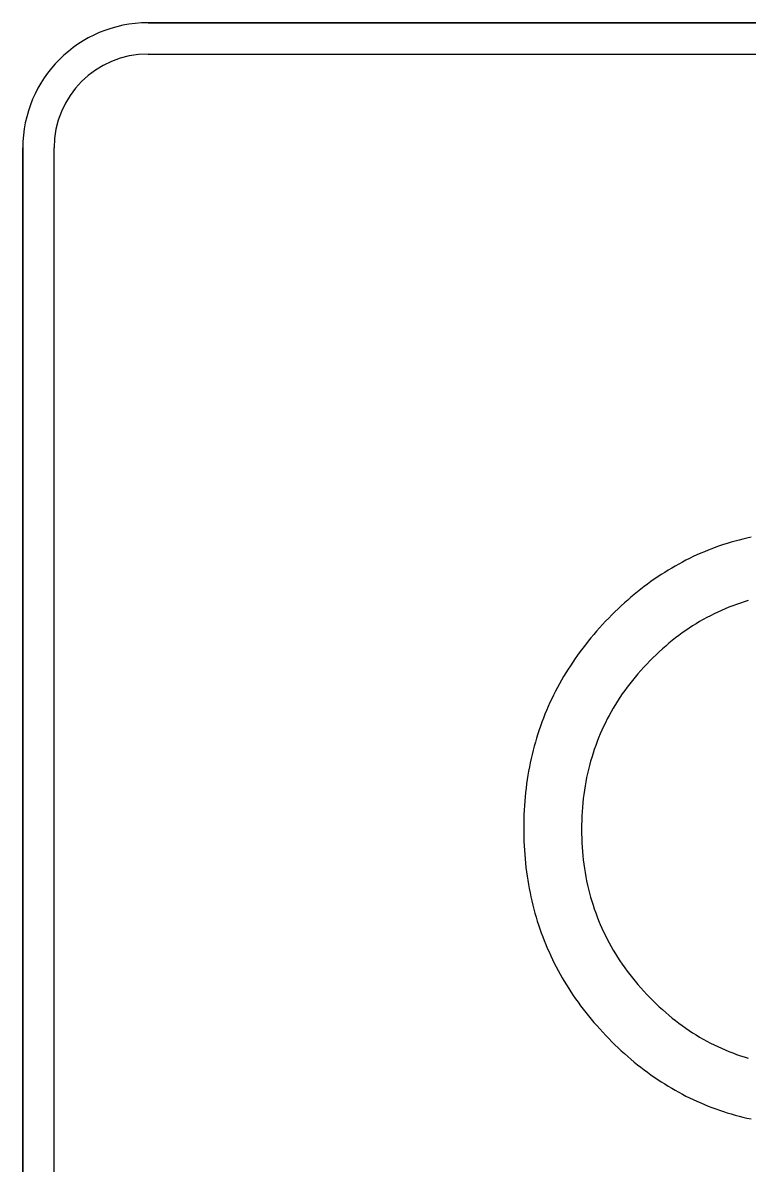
# Model space of a CAD drawing. Extents: x 99958 to 100176, y 99935 to 100011.
# Drawn here: x 100085.3149 to 100085.4125, y 99973.4563 to 99973.61 of the extents above; entities that cross this region are included whole.
import ezdxf

# ---------------------------------------------------------------- set-up
doc = ezdxf.new("R2010")
doc.units = 0
doc.layers.add('TR_SN_ConstructionSigns', color=7, linetype='Continuous')

msp = doc.modelspace()

# ---------------------------------------------------------------- linework, layer by layer
at = {"layer": 'TR_SN_ConstructionSigns'}
for p, q in [((100085.63549, 99973.61001), (100085.33174, 99973.61001)), ((100085.63549, 99973.61001), (100085.33174, 99973.61001)), ((100085.33174, 99973.61001), (100085.63549, 99973.61001)), ((100085.33174, 99973.60579), (100085.63549, 99973.60579)), ((100085.31487, 99973.59314), (100085.31487, 99973.35689)), ((100085.31487, 99973.59314), (100085.31487, 99973.35689)), ((100085.31487, 99973.35689), (100085.31487, 99973.59314)), ((100085.31909, 99973.35689), (100085.31909, 99973.59314)), ((100085.41192, 99973.54043), (100085.41139, 99973.54029)), ((100085.41246, 99973.54055), (100085.41192, 99973.54043)), ((100085.413, 99973.54068), (100085.41246, 99973.54055)), ((100085.40723, 99973.53892), (100085.40672, 99973.53871)), ((100085.40774, 99973.53912), (100085.40723, 99973.53892)), ((100085.40825, 99973.53931), (100085.40774, 99973.53912)), ((100085.40876, 99973.53949), (100085.40825, 99973.53931)), ((100085.40928, 99973.53967), (100085.40876, 99973.53949)), ((100085.4098, 99973.53983), (100085.40928, 99973.53967)), ((100085.41033, 99973.53999), (100085.4098, 99973.53983)), ((100085.41086, 99973.54015), (100085.41033, 99973.53999)), ((100085.41139, 99973.54029), (100085.41086, 99973.54015)), ((100085.40375, 99973.53731), (100085.40327, 99973.53705)), ((100085.40424, 99973.53756), (100085.40375, 99973.53731)), ((100085.40473, 99973.53781), (100085.40424, 99973.53756)), ((100085.40522, 99973.53805), (100085.40473, 99973.53781)), ((100085.40572, 99973.53828), (100085.40522, 99973.53805)), ((100085.40622, 99973.5385), (100085.40572, 99973.53828)), ((100085.40672, 99973.53871), (100085.40622, 99973.5385)), ((100085.40137, 99973.53593), (100085.4009, 99973.53563)), ((100085.40184, 99973.53622), (100085.40137, 99973.53593)), ((100085.40231, 99973.53651), (100085.40184, 99973.53622)), ((100085.40279, 99973.53678), (100085.40231, 99973.53651)), ((100085.40327, 99973.53705), (100085.40279, 99973.53678)), ((100085.39906, 99973.53435), (100085.3986, 99973.53401)), ((100085.39951, 99973.53468), (100085.39906, 99973.53435)), ((100085.39997, 99973.53501), (100085.39951, 99973.53468)), ((100085.40043, 99973.53532), (100085.39997, 99973.53501)), ((100085.4009, 99973.53563), (100085.40043, 99973.53532)), ((100085.39726, 99973.53295), (100085.39682, 99973.53258)), ((100085.39771, 99973.53331), (100085.39726, 99973.53295)), ((100085.39815, 99973.53367), (100085.39771, 99973.53331)), ((100085.3986, 99973.53401), (100085.39815, 99973.53367)), ((100085.39552, 99973.53143), (100085.39509, 99973.53102)), ((100085.39595, 99973.53182), (100085.39552, 99973.53143)), ((100085.39639, 99973.5322), (100085.39595, 99973.53182)), ((100085.39682, 99973.53258), (100085.39639, 99973.5322)), ((100085.41002, 99973.53123), (100085.40951, 99973.53102)), ((100085.41053, 99973.53142), (100085.41002, 99973.53123)), ((100085.41105, 99973.53161), (100085.41053, 99973.53142)), ((100085.41157, 99973.53179), (100085.41105, 99973.53161)), ((100085.41209, 99973.53196), (100085.41157, 99973.53179)), ((100085.41262, 99973.53212), (100085.41209, 99973.53196)), ((100085.39383, 99973.52977), (100085.39341, 99973.52934)), ((100085.39425, 99973.5302), (100085.39383, 99973.52977)), ((100085.39467, 99973.53062), (100085.39425, 99973.5302)), ((100085.39509, 99973.53102), (100085.39467, 99973.53062)), ((100085.40655, 99973.52957), (100085.40607, 99973.52929)), ((100085.40704, 99973.52983), (100085.40655, 99973.52957)), ((100085.40752, 99973.53009), (100085.40704, 99973.52983)), ((100085.40802, 99973.53034), (100085.40752, 99973.53009)), ((100085.40851, 99973.53057), (100085.40802, 99973.53034)), ((100085.40901, 99973.5308), (100085.40851, 99973.53057)), ((100085.40951, 99973.53102), (100085.40901, 99973.5308)), ((100085.39219, 99973.528), (100085.39181, 99973.52755)), ((100085.39259, 99973.52845), (100085.39219, 99973.528)), ((100085.393, 99973.5289), (100085.39259, 99973.52845)), ((100085.39341, 99973.52934), (100085.393, 99973.5289)), ((100085.4042, 99973.52809), (100085.40374, 99973.52777)), ((100085.40466, 99973.52841), (100085.4042, 99973.52809)), ((100085.40513, 99973.52871), (100085.40466, 99973.52841)), ((100085.4056, 99973.52901), (100085.40513, 99973.52871)), ((100085.40607, 99973.52929), (100085.4056, 99973.52901)), ((100085.39105, 99973.52664), (100085.39068, 99973.52618)), ((100085.39142, 99973.5271), (100085.39105, 99973.52664)), ((100085.39181, 99973.52755), (100085.39142, 99973.5271)), ((100085.40238, 99973.52674), (100085.40194, 99973.52638)), ((100085.40283, 99973.52709), (100085.40238, 99973.52674)), ((100085.40328, 99973.52744), (100085.40283, 99973.52709)), ((100085.40374, 99973.52777), (100085.40328, 99973.52744)), ((100085.38998, 99973.52525), (100085.38964, 99973.52478)), ((100085.39033, 99973.52572), (100085.38998, 99973.52525)), ((100085.39068, 99973.52618), (100085.39033, 99973.52572)), ((100085.40063, 99973.52523), (100085.4002, 99973.52483)), ((100085.40106, 99973.52562), (100085.40063, 99973.52523)), ((100085.4015, 99973.526), (100085.40106, 99973.52562)), ((100085.40194, 99973.52638), (100085.4015, 99973.526)), ((100085.38897, 99973.52383), (100085.38866, 99973.52335)), ((100085.3893, 99973.52431), (100085.38897, 99973.52383)), ((100085.38964, 99973.52478), (100085.3893, 99973.52431)), ((100085.39895, 99973.52357), (100085.39854, 99973.52314)), ((100085.39936, 99973.524), (100085.39895, 99973.52357)), ((100085.39978, 99973.52442), (100085.39936, 99973.524)), ((100085.4002, 99973.52483), (100085.39978, 99973.52442)), ((100085.38775, 99973.52189), (100085.38746, 99973.5214)), ((100085.38804, 99973.52238), (100085.38775, 99973.52189)), ((100085.38835, 99973.52287), (100085.38804, 99973.52238)), ((100085.38866, 99973.52335), (100085.38835, 99973.52287)), ((100085.39776, 99973.52226), (100085.39739, 99973.52182)), ((100085.39815, 99973.5227), (100085.39776, 99973.52226)), ((100085.39854, 99973.52314), (100085.39815, 99973.5227)), ((100085.38691, 99973.5204), (100085.38665, 99973.5199)), ((100085.38718, 99973.5209), (100085.38691, 99973.5204)), ((100085.38746, 99973.5214), (100085.38718, 99973.5209)), ((100085.39632, 99973.52046), (100085.39598, 99973.52)), ((100085.39667, 99973.52092), (100085.39632, 99973.52046)), ((100085.39702, 99973.52137), (100085.39667, 99973.52092)), ((100085.39739, 99973.52182), (100085.39702, 99973.52137)), ((100085.38614, 99973.51888), (100085.3859, 99973.51837)), ((100085.38639, 99973.51939), (100085.38614, 99973.51888)), ((100085.38665, 99973.5199), (100085.38639, 99973.51939)), ((100085.39534, 99973.51907), (100085.39503, 99973.51859)), ((100085.39566, 99973.51954), (100085.39534, 99973.51907)), ((100085.39598, 99973.52), (100085.39566, 99973.51954)), ((100085.38545, 99973.51733), (100085.38523, 99973.51681)), ((100085.38567, 99973.51785), (100085.38545, 99973.51733)), ((100085.3859, 99973.51837), (100085.38567, 99973.51785)), ((100085.39444, 99973.51764), (100085.39416, 99973.51715)), ((100085.39473, 99973.51812), (100085.39444, 99973.51764)), ((100085.39503, 99973.51859), (100085.39473, 99973.51812)), ((100085.38482, 99973.51575), (100085.38463, 99973.51522)), ((100085.38502, 99973.51628), (100085.38482, 99973.51575)), ((100085.38523, 99973.51681), (100085.38502, 99973.51628)), ((100085.39363, 99973.51617), (100085.39338, 99973.51567)), ((100085.39389, 99973.51666), (100085.39363, 99973.51617)), ((100085.39416, 99973.51715), (100085.39389, 99973.51666)), ((100085.38445, 99973.51469), (100085.38427, 99973.51415)), ((100085.38463, 99973.51522), (100085.38445, 99973.51469)), ((100085.3929, 99973.51466), (100085.39268, 99973.51415)), ((100085.39314, 99973.51517), (100085.3929, 99973.51466)), ((100085.39338, 99973.51567), (100085.39314, 99973.51517)), ((100085.38394, 99973.51306), (100085.38379, 99973.51251)), ((100085.3841, 99973.5136), (100085.38394, 99973.51306)), ((100085.38427, 99973.51415), (100085.3841, 99973.5136)), ((100085.39226, 99973.51312), (100085.39207, 99973.5126)), ((100085.39247, 99973.51364), (100085.39226, 99973.51312)), ((100085.39268, 99973.51415), (100085.39247, 99973.51364)), ((100085.3835, 99973.5114), (100085.38337, 99973.51084)), ((100085.38364, 99973.51196), (100085.3835, 99973.5114)), ((100085.38379, 99973.51251), (100085.38364, 99973.51196)), ((100085.39171, 99973.51154), (100085.39154, 99973.511)), ((100085.39188, 99973.51207), (100085.39171, 99973.51154)), ((100085.39207, 99973.5126), (100085.39188, 99973.51207)), ((100085.38314, 99973.50972), (100085.38303, 99973.50915)), ((100085.38325, 99973.51028), (100085.38314, 99973.50972)), ((100085.38337, 99973.51084), (100085.38325, 99973.51028)), ((100085.39124, 99973.50992), (100085.3911, 99973.50938)), ((100085.39138, 99973.51047), (100085.39124, 99973.50992)), ((100085.39154, 99973.511), (100085.39138, 99973.51047)), ((100085.38293, 99973.50858), (100085.38284, 99973.508)), ((100085.38303, 99973.50915), (100085.38293, 99973.50858)), ((100085.39085, 99973.50827), (100085.39074, 99973.50771)), ((100085.39097, 99973.50882), (100085.39085, 99973.50827)), ((100085.3911, 99973.50938), (100085.39097, 99973.50882)), ((100085.38269, 99973.50684), (100085.38262, 99973.50626)), ((100085.38276, 99973.50743), (100085.38269, 99973.50684)), ((100085.38284, 99973.508), (100085.38276, 99973.50743)), ((100085.39055, 99973.50658), (100085.39047, 99973.50601)), ((100085.39064, 99973.50715), (100085.39055, 99973.50658)), ((100085.39074, 99973.50771), (100085.39064, 99973.50715)), ((100085.38251, 99973.50508), (100085.38246, 99973.50449)), ((100085.38256, 99973.50567), (100085.38251, 99973.50508)), ((100085.38262, 99973.50626), (100085.38256, 99973.50567)), ((100085.3904, 99973.50543), (100085.39034, 99973.50485)), ((100085.39047, 99973.50601), (100085.3904, 99973.50543)), ((100085.38243, 99973.50389), (100085.3824, 99973.50329)), ((100085.38246, 99973.50449), (100085.38243, 99973.50389)), ((100085.39024, 99973.50368), (100085.39021, 99973.50308)), ((100085.39029, 99973.50426), (100085.39024, 99973.50368)), ((100085.39034, 99973.50485), (100085.39029, 99973.50426)), ((100085.38238, 99973.50268), (100085.38237, 99973.50208)), ((100085.38237, 99973.50208), (100085.38237, 99973.50146)), ((100085.3824, 99973.50329), (100085.38238, 99973.50268)), ((100085.39019, 99973.50249), (100085.39017, 99973.50189)), ((100085.39017, 99973.50189), (100085.39017, 99973.50128)), ((100085.39021, 99973.50308), (100085.39019, 99973.50249)), ((100085.38237, 99973.50146), (100085.38237, 99973.50086)), ((100085.38237, 99973.50086), (100085.38238, 99973.50026)), ((100085.39017, 99973.50128), (100085.39017, 99973.50068)), ((100085.39017, 99973.50068), (100085.39019, 99973.50009)), ((100085.38238, 99973.50026), (100085.3824, 99973.49966)), ((100085.3824, 99973.49966), (100085.38243, 99973.49907)), ((100085.38243, 99973.49907), (100085.38246, 99973.49848)), ((100085.39019, 99973.50009), (100085.39021, 99973.49949)), ((100085.39021, 99973.49949), (100085.39024, 99973.49891)), ((100085.39024, 99973.49891), (100085.39029, 99973.49832)), ((100085.38246, 99973.49848), (100085.3825, 99973.49789)), ((100085.3825, 99973.49789), (100085.38255, 99973.49731)), ((100085.38255, 99973.49731), (100085.38261, 99973.49672)), ((100085.39029, 99973.49832), (100085.39034, 99973.49774)), ((100085.39034, 99973.49774), (100085.3904, 99973.49717)), ((100085.38261, 99973.49672), (100085.38267, 99973.49615)), ((100085.38267, 99973.49615), (100085.38275, 99973.49557)), ((100085.3904, 99973.49717), (100085.39047, 99973.49659)), ((100085.39047, 99973.49659), (100085.39055, 99973.49603)), ((100085.39055, 99973.49603), (100085.39064, 99973.49546)), ((100085.38275, 99973.49557), (100085.38283, 99973.495)), ((100085.38283, 99973.495), (100085.38291, 99973.49443)), ((100085.38291, 99973.49443), (100085.38301, 99973.49387)), ((100085.39064, 99973.49546), (100085.39074, 99973.4949)), ((100085.39074, 99973.4949), (100085.39085, 99973.49434)), ((100085.39085, 99973.49434), (100085.39097, 99973.49379)), ((100085.38301, 99973.49387), (100085.38311, 99973.49331)), ((100085.38311, 99973.49331), (100085.38322, 99973.49275)), ((100085.38322, 99973.49275), (100085.38334, 99973.49219)), ((100085.39097, 99973.49379), (100085.3911, 99973.49324)), ((100085.3911, 99973.49324), (100085.39124, 99973.4927)), ((100085.39124, 99973.4927), (100085.39138, 99973.49216)), ((100085.38334, 99973.49219), (100085.38346, 99973.49164)), ((100085.38346, 99973.49164), (100085.38359, 99973.49109)), ((100085.39138, 99973.49216), (100085.39154, 99973.49162)), ((100085.39154, 99973.49162), (100085.39171, 99973.49109)), ((100085.38359, 99973.49109), (100085.38373, 99973.49055)), ((100085.38373, 99973.49055), (100085.38388, 99973.49001)), ((100085.38388, 99973.49001), (100085.38404, 99973.48947)), ((100085.39171, 99973.49109), (100085.39188, 99973.49056)), ((100085.39188, 99973.49056), (100085.39207, 99973.49004)), ((100085.39207, 99973.49004), (100085.39226, 99973.48951)), ((100085.38404, 99973.48947), (100085.3842, 99973.48893)), ((100085.3842, 99973.48893), (100085.38437, 99973.4884)), ((100085.38437, 99973.4884), (100085.38455, 99973.48787)), ((100085.39226, 99973.48951), (100085.39247, 99973.489)), ((100085.39247, 99973.489), (100085.39268, 99973.48848)), ((100085.39268, 99973.48848), (100085.3929, 99973.48798)), ((100085.38455, 99973.48787), (100085.38473, 99973.48735)), ((100085.38473, 99973.48735), (100085.38493, 99973.48682)), ((100085.38493, 99973.48682), (100085.38513, 99973.4863)), ((100085.3929, 99973.48798), (100085.39313, 99973.48747)), ((100085.39313, 99973.48747), (100085.39338, 99973.48697)), ((100085.39338, 99973.48697), (100085.39363, 99973.48647)), ((100085.38513, 99973.4863), (100085.38534, 99973.48579)), ((100085.38534, 99973.48579), (100085.38555, 99973.48528)), ((100085.38555, 99973.48528), (100085.38578, 99973.48477)), ((100085.39363, 99973.48647), (100085.39389, 99973.48598)), ((100085.39389, 99973.48598), (100085.39416, 99973.48549)), ((100085.39416, 99973.48549), (100085.39444, 99973.485)), ((100085.39444, 99973.485), (100085.39473, 99973.48452)), ((100085.38578, 99973.48477), (100085.38601, 99973.48426)), ((100085.38601, 99973.48426), (100085.38625, 99973.48376)), ((100085.38625, 99973.48376), (100085.38649, 99973.48326)), ((100085.39473, 99973.48452), (100085.39503, 99973.48405)), ((100085.39503, 99973.48405), (100085.39534, 99973.48357)), ((100085.39534, 99973.48357), (100085.39566, 99973.4831)), ((100085.38649, 99973.48326), (100085.38675, 99973.48276)), ((100085.38675, 99973.48276), (100085.38701, 99973.48227)), ((100085.38701, 99973.48227), (100085.38728, 99973.48178)), ((100085.39566, 99973.4831), (100085.39598, 99973.48264)), ((100085.39598, 99973.48264), (100085.39632, 99973.48217)), ((100085.39632, 99973.48217), (100085.39667, 99973.48172)), ((100085.38728, 99973.48178), (100085.38755, 99973.48129)), ((100085.38755, 99973.48129), (100085.38784, 99973.48081)), ((100085.38784, 99973.48081), (100085.38813, 99973.48033)), ((100085.39667, 99973.48172), (100085.39702, 99973.48126)), ((100085.39702, 99973.48126), (100085.39739, 99973.48081)), ((100085.39739, 99973.48081), (100085.39776, 99973.48037)), ((100085.39776, 99973.48037), (100085.39815, 99973.47993)), ((100085.38813, 99973.48033), (100085.38843, 99973.47985)), ((100085.38843, 99973.47985), (100085.38874, 99973.47938)), ((100085.38874, 99973.47938), (100085.38905, 99973.47891)), ((100085.38905, 99973.47891), (100085.38937, 99973.47844)), ((100085.39815, 99973.47993), (100085.39854, 99973.47949)), ((100085.39854, 99973.47949), (100085.39895, 99973.47905)), ((100085.39895, 99973.47905), (100085.39936, 99973.47862)), ((100085.38937, 99973.47844), (100085.3897, 99973.47798)), ((100085.3897, 99973.47798), (100085.39004, 99973.47752)), ((100085.39004, 99973.47752), (100085.39039, 99973.47706)), ((100085.39936, 99973.47862), (100085.39978, 99973.4782)), ((100085.39978, 99973.4782), (100085.4002, 99973.47779)), ((100085.4002, 99973.47779), (100085.40063, 99973.47738)), ((100085.40063, 99973.47738), (100085.40106, 99973.47699)), ((100085.39039, 99973.47706), (100085.39074, 99973.47661)), ((100085.39074, 99973.47661), (100085.3911, 99973.47616)), ((100085.3911, 99973.47616), (100085.39147, 99973.47571)), ((100085.40106, 99973.47699), (100085.4015, 99973.4766)), ((100085.4015, 99973.4766), (100085.40194, 99973.47623)), ((100085.40194, 99973.47623), (100085.40238, 99973.47586)), ((100085.40238, 99973.47586), (100085.40283, 99973.47551)), ((100085.39147, 99973.47571), (100085.39184, 99973.47527)), ((100085.39184, 99973.47527), (100085.39222, 99973.47483)), ((100085.39222, 99973.47483), (100085.39261, 99973.47439)), ((100085.39261, 99973.47439), (100085.39301, 99973.47395)), ((100085.40283, 99973.47551), (100085.40328, 99973.47516)), ((100085.40328, 99973.47516), (100085.40374, 99973.47483)), ((100085.40374, 99973.47483), (100085.4042, 99973.4745)), ((100085.4042, 99973.4745), (100085.40466, 99973.47419)), ((100085.39301, 99973.47395), (100085.39342, 99973.47352)), ((100085.39342, 99973.47352), (100085.39383, 99973.47309)), ((100085.39383, 99973.47309), (100085.39425, 99973.47267)), ((100085.39425, 99973.47267), (100085.39467, 99973.47226)), ((100085.40466, 99973.47419), (100085.40513, 99973.47388)), ((100085.40513, 99973.47388), (100085.4056, 99973.47358)), ((100085.4056, 99973.47358), (100085.40607, 99973.47329)), ((100085.40607, 99973.47329), (100085.40655, 99973.47302)), ((100085.40655, 99973.47302), (100085.40704, 99973.47275)), ((100085.40704, 99973.47275), (100085.40752, 99973.47249)), ((100085.39467, 99973.47226), (100085.39509, 99973.47185)), ((100085.39509, 99973.47185), (100085.39552, 99973.47145)), ((100085.39552, 99973.47145), (100085.39595, 99973.47106)), ((100085.40752, 99973.47249), (100085.40802, 99973.47224)), ((100085.40802, 99973.47224), (100085.40851, 99973.47201)), ((100085.40851, 99973.47201), (100085.40901, 99973.47178)), ((100085.40901, 99973.47178), (100085.40951, 99973.47156)), ((100085.40951, 99973.47156), (100085.41002, 99973.47135)), ((100085.41002, 99973.47135), (100085.41053, 99973.47115)), ((100085.41053, 99973.47115), (100085.41105, 99973.47096)), ((100085.39595, 99973.47106), (100085.39639, 99973.47068)), ((100085.39639, 99973.47068), (100085.39682, 99973.4703)), ((100085.39682, 99973.4703), (100085.39726, 99973.46993)), ((100085.39726, 99973.46993), (100085.39771, 99973.46957)), ((100085.41105, 99973.47096), (100085.41157, 99973.47078)), ((100085.41157, 99973.47078), (100085.41209, 99973.47061)), ((100085.41209, 99973.47061), (100085.41262, 99973.47045)), ((100085.39771, 99973.46957), (100085.39815, 99973.46922)), ((100085.39815, 99973.46922), (100085.3986, 99973.46888)), ((100085.3986, 99973.46888), (100085.39906, 99973.46854)), ((100085.39906, 99973.46854), (100085.39951, 99973.46821)), ((100085.39951, 99973.46821), (100085.39997, 99973.46789)), ((100085.39997, 99973.46789), (100085.40043, 99973.46758)), ((100085.40043, 99973.46758), (100085.4009, 99973.46727)), ((100085.4009, 99973.46727), (100085.40137, 99973.46697)), ((100085.40137, 99973.46697), (100085.40184, 99973.46668)), ((100085.40184, 99973.46668), (100085.40231, 99973.4664)), ((100085.40231, 99973.4664), (100085.40279, 99973.46612)), ((100085.40279, 99973.46612), (100085.40327, 99973.46586)), ((100085.40327, 99973.46586), (100085.40375, 99973.4656)), ((100085.40375, 99973.4656), (100085.40424, 99973.46534)), ((100085.40424, 99973.46534), (100085.40473, 99973.4651)), ((100085.40473, 99973.4651), (100085.40522, 99973.46486)), ((100085.40522, 99973.46486), (100085.40572, 99973.46464)), ((100085.40572, 99973.46464), (100085.40622, 99973.46441)), ((100085.40622, 99973.46441), (100085.40672, 99973.4642)), ((100085.40672, 99973.4642), (100085.40723, 99973.464)), ((100085.40723, 99973.464), (100085.40774, 99973.4638)), ((100085.40774, 99973.4638), (100085.40825, 99973.46361)), ((100085.40825, 99973.46361), (100085.40876, 99973.46343)), ((100085.40876, 99973.46343), (100085.40928, 99973.46325)), ((100085.40928, 99973.46325), (100085.4098, 99973.46309)), ((100085.4098, 99973.46309), (100085.41033, 99973.46293)), ((100085.41033, 99973.46293), (100085.41086, 99973.46278)), ((100085.41086, 99973.46278), (100085.41139, 99973.46263)), ((100085.41139, 99973.46263), (100085.41192, 99973.4625)), ((100085.41192, 99973.4625), (100085.41246, 99973.46237)), ((100085.41246, 99973.46237), (100085.413, 99973.46225))]:
    msp.add_line(p, q, dxfattribs=at)
for radius in [0.01688, 0.01688, 0.01688, 0.01266]:
    msp.add_arc((100085.33174, 99973.59314), radius, 90, 180, dxfattribs=at)

doc.saveas('drawing.dxf')
